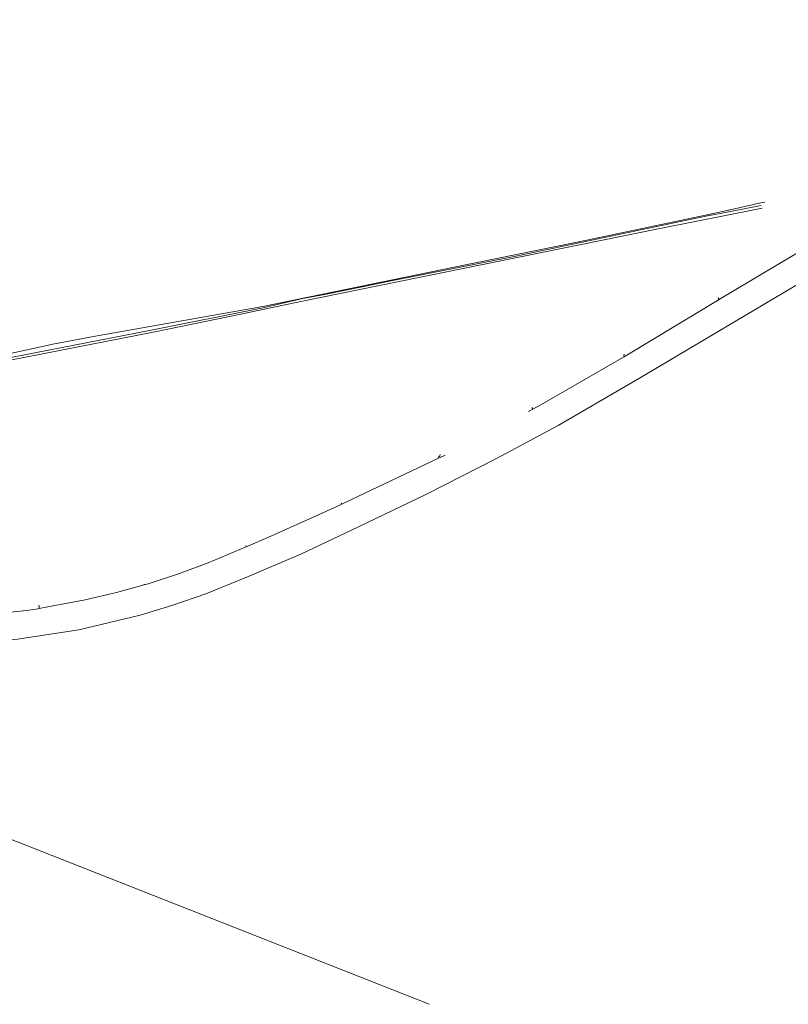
# Model space of a CAD drawing. Header units: metres. Extents: x 124576 to 133557, y 395865 to 402386.
# Tile 386 of 447: x 131994 to 132351, y 400437 to 400895. Entities that reach past the tile are written whole.
import ezdxf

# ---------------------------------------------------------------- set-up
doc = ezdxf.new("R2010")
doc.units = ezdxf.units.M
doc.header["$MEASUREMENT"] = 0
for name, color, linetype, lineweight, true_color in [('LG_Datatransport_Ziggo_BV', 3, 'Continuous', 13, 0x00ff00), ('LG_Laag_Spanning_Enexis_Netbeheer_BV', 7, 'Continuous', 13, 0x960000), ('LG_Midden_Spanning_Enexis_Netbeheer_BV', 7, 'Continuous', 13, 0xd20000), ('LG_Riool_Onder_Druk_Gemeente_Tilburg_Ruimtelijke_Uitvoering', 7, 'Continuous', 13, 0x800080)]:
    doc.layers.add(name, color=color, linetype=linetype, lineweight=lineweight, true_color=true_color)

msp = doc.modelspace()

# ---------------------------------------------------------------- linework, layer by layer
at = {"layer": 'LG_Datatransport_Ziggo_BV', "flags": 128}
for points in [[(131943.05, 400604.48), (131958.94, 400604.25), (131974.41, 400604.74), (131992.64, 400606.4), (132021.16, 400610.75), (132049.68, 400617.65), (132064.94, 400622.28), (132080.27, 400627.46), (132099.61, 400635.4), (132124.81, 400646.1), (132151.33, 400658.67), (132182.82, 400673.86), (132215.48, 400690.37), (132244.07, 400705.83), (132281.98, 400727.79), (132353.64, 400770.2), (132435.47, 400817.6)], [(131992.64, 400606.4), (132021.16, 400610.75), (132049.68, 400617.65), (132064.94, 400622.28), (132080.27, 400627.46), (132099.61, 400635.4), (132124.81, 400646.1), (132151.33, 400658.67), (132182.82, 400673.86), (132215.48, 400690.37), (132244.07, 400705.83), (132281.98, 400727.79), (132353.64, 400770.2)]]:
    msp.add_lwpolyline(points, dxfattribs=at)
at = {"layer": 'LG_Laag_Spanning_Enexis_Netbeheer_BV'}
for p, q in [((132319.06, 400764.39), (132318.57, 400765.21)), ((132232.35, 400713.4), (132231.93, 400714.19)), ((132143.34, 400669.48), (132143.22, 400669.73)), ((132143.46, 400669.23), (132143.34, 400669.48)), ((132098.97, 400649.42), (132098.78, 400649.94)), ((132051.54, 400631.7), (132051.53, 400631.97)), ((132002.66, 400620.66), (132002.66, 400621.18))]:
    msp.add_line(p, q, dxfattribs=at)
at = {"layer": 'LG_Laag_Spanning_Enexis_Netbeheer_BV', "flags": 128}
for points in [[(132548.32, 400894.5), (132536.43, 400888.89), (132535.31, 400888.27), (132492.85, 400864.71), (132491.69, 400864.06), (132449.09, 400840.28), (132448.59, 400840), (132405.62, 400815.53), (132405.03, 400815.19), (132362.43, 400790.31), (132361.95, 400790.03), (132339.72, 400776.74)], [(132548.32, 400894.5), (132536.43, 400888.89), (132535.31, 400888.27), (132492.85, 400864.71), (132491.69, 400864.06), (132449.09, 400840.28), (132448.59, 400840), (132405.62, 400815.53), (132405.03, 400815.19), (132362.43, 400790.31), (132361.95, 400790.03), (132339.72, 400776.74)], [(132339.72, 400776.74), (132319.49, 400764.66), (132319.06, 400764.39), (132299.5, 400752.61), (132276.08, 400738.5), (132274.89, 400737.79), (132273.44, 400736.91), (132236.14, 400715.4), (132232.35, 400713.4), (132230.33, 400712.33)], [(132339.72, 400776.74), (132319.49, 400764.66), (132319.06, 400764.39), (132299.5, 400752.61), (132276.08, 400738.5), (132274.89, 400737.79), (132273.44, 400736.91), (132236.14, 400715.4), (132232.35, 400713.4), (132230.33, 400712.33)], [(132274.89, 400737.79), (132274.66, 400738.22), (132274.84, 400738.94), (132274.89, 400738.97)], [(132142.85, 400668.95), (132143.46, 400669.23), (132144.19, 400669.57), (132144.72, 400669.82), (132188.52, 400690.55), (132189.27, 400690.9), (132191.59, 400692)], [(132142.85, 400668.95), (132143.46, 400669.23), (132144.19, 400669.57), (132144.72, 400669.82), (132188.52, 400690.55), (132189.27, 400690.9), (132191.59, 400692)], [(132188.52, 400690.55), (132188.48, 400690.62), (132188.46, 400690.9), (132188.6, 400691.17), (132189.04, 400691.73)], [(132189.04, 400691.73), (132189.19, 400692.25), (132189.19, 400692.3)], [(131956.53, 400617.39), (131957.95, 400617.4), (131967.94, 400617.71), (131977.88, 400618.22), (131988.11, 400618.75), (131998.04, 400619.85), (132002.11, 400620.55), (132002.19, 400620.56), (132002.66, 400620.66), (132009.18, 400621.96), (132024.05, 400624.73), (132038.71, 400628.12), (132051.54, 400631.7), (132053.38, 400632.21), (132067.49, 400636.8), (132081.28, 400641.94), (132098.97, 400649.42), (132109.05, 400653.69), (132131.2, 400663.6), (132136.4, 400665.97), (132142.85, 400668.95)], [(131956.53, 400617.39), (131957.95, 400617.4), (131967.94, 400617.71), (131977.88, 400618.22), (131988.11, 400618.75), (131998.04, 400619.85), (132002.11, 400620.55), (132002.19, 400620.56), (132002.66, 400620.66), (132009.18, 400621.96), (132024.05, 400624.73), (132038.71, 400628.12), (132051.54, 400631.7), (132053.38, 400632.21), (132067.49, 400636.8), (132081.28, 400641.94), (132098.97, 400649.42), (132109.05, 400653.69), (132131.2, 400663.6), (132136.4, 400665.97), (132142.85, 400668.95)], [(132002.66, 400621.18), (132002.66, 400621.5), (132002.65, 400622.3)]]:
    msp.add_lwpolyline(points, dxfattribs=at)
at = {"layer": 'LG_Midden_Spanning_Enexis_Netbeheer_BV'}
for p, q in [((132325.03, 400805.47), (132338.54, 400808.11)), ((132325.03, 400805.47), (132338.54, 400808.11)), ((132325.03, 400805.47), (132338.54, 400808.11)), ((132291.46, 400797.37), (132124.39, 400763.38)), ((132291.46, 400797.37), (132124.39, 400763.38)), ((132291.46, 400797.37), (132124.39, 400763.38)), ((132291.46, 400797.37), (132124.39, 400763.38)), ((132096.48, 400757.58), (132124.39, 400763.38)), ((132096.48, 400757.58), (132124.39, 400763.38)), ((132096.48, 400757.58), (132124.39, 400763.38)), ((132096.48, 400757.58), (132124.39, 400763.38))]:
    msp.add_line(p, q, dxfattribs=at)
at = {"layer": 'LG_Midden_Spanning_Enexis_Netbeheer_BV', "flags": 128}
for points in [[(131986.44, 400738.67), (132009.89, 400743.76), (132027.97, 400747.12), (132106.79, 400761.11), (132194.95, 400779.21), (132253.72, 400791.25), (132312.68, 400803.66), (132322.67, 400805.83), (132338.43, 400809.26), (132340.24, 400809.62)], [(131986.44, 400738.67), (132009.89, 400743.76), (132027.97, 400747.12), (132106.79, 400761.11), (132194.95, 400779.21), (132253.72, 400791.25), (132312.68, 400803.66), (132322.67, 400805.83), (132338.43, 400809.26), (132340.24, 400809.62)], [(131986.44, 400738.67), (132009.89, 400743.76), (132027.97, 400747.12), (132106.79, 400761.11), (132194.95, 400779.21), (132253.72, 400791.25), (132312.68, 400803.66), (132322.67, 400805.83), (132338.43, 400809.26), (132340.24, 400809.62)], [(131986.44, 400738.67), (132009.89, 400743.76), (132027.97, 400747.12), (132106.79, 400761.11), (132194.95, 400779.21), (132253.72, 400791.25), (132312.68, 400803.66), (132322.67, 400805.83), (132338.43, 400809.26), (132340.24, 400809.62)], [(131986.44, 400738.67), (132009.89, 400743.76), (132027.97, 400747.12), (132106.79, 400761.11), (132194.95, 400779.21), (132253.72, 400791.25), (132312.68, 400803.66), (132322.67, 400805.83), (132338.43, 400809.26), (132340.24, 400809.62)], [(131986.44, 400738.67), (132009.89, 400743.76), (132027.97, 400747.12), (132106.79, 400761.11), (132194.95, 400779.21), (132253.72, 400791.25), (132312.68, 400803.66), (132322.67, 400805.83), (132338.43, 400809.26), (132340.24, 400809.62)], [(131986.44, 400738.67), (132009.89, 400743.76), (132027.97, 400747.12), (132106.79, 400761.11), (132194.95, 400779.21), (132253.72, 400791.25), (132312.68, 400803.66), (132322.67, 400805.83), (132338.43, 400809.26), (132340.24, 400809.62)], [(131986.44, 400738.67), (132009.89, 400743.76), (132027.97, 400747.12), (132106.79, 400761.11), (132194.95, 400779.21), (132253.72, 400791.25), (132312.68, 400803.66), (132322.67, 400805.83), (132338.43, 400809.26), (132340.24, 400809.62)], [(131986.44, 400738.67), (132009.89, 400743.76), (132027.97, 400747.12), (132106.79, 400761.11), (132194.95, 400779.21), (132253.72, 400791.25), (132312.68, 400803.66), (132322.67, 400805.83), (132338.43, 400809.26), (132340.24, 400809.62)], [(131986.44, 400738.67), (132009.89, 400743.76), (132027.97, 400747.12), (132106.79, 400761.11), (132194.95, 400779.21), (132253.72, 400791.25), (132312.68, 400803.66), (132322.67, 400805.83), (132338.43, 400809.26), (132340.24, 400809.62)], [(131986.44, 400738.67), (132009.89, 400743.76), (132027.97, 400747.12), (132106.79, 400761.11), (132194.95, 400779.21), (132253.72, 400791.25), (132312.68, 400803.66), (132322.67, 400805.83), (132338.43, 400809.26), (132340.24, 400809.62)], [(131986.44, 400738.67), (132009.89, 400743.76), (132027.97, 400747.12), (132106.79, 400761.11), (132194.95, 400779.21), (132253.72, 400791.25), (132312.68, 400803.66), (132322.67, 400805.83), (132338.43, 400809.26), (132340.24, 400809.62)], [(132322.67, 400805.83), (132338.43, 400809.26), (132340.24, 400809.62)], [(131986.44, 400738.67), (132009.89, 400743.76), (132027.97, 400747.12), (132106.79, 400761.11), (132194.95, 400779.21), (132253.72, 400791.25), (132312.68, 400803.66), (132322.67, 400805.83)], [(132154.46, 400770.55), (132165.61, 400772.83), (132224.48, 400784.52), (132312.79, 400803.07), (132322.72, 400805.01), (132325.03, 400805.47)], [(132154.46, 400770.55), (132165.61, 400772.83), (132224.48, 400784.52), (132312.79, 400803.07), (132322.72, 400805.01), (132325.03, 400805.47)], [(132154.46, 400770.55), (132165.61, 400772.83), (132224.48, 400784.52), (132312.79, 400803.07), (132322.72, 400805.01), (132325.03, 400805.47)], [(132339.05, 400806.81), (132322.71, 400803.57), (132291.46, 400797.37)], [(132339.05, 400806.81), (132322.71, 400803.57), (132291.46, 400797.37)], [(132339.05, 400806.81), (132322.71, 400803.57), (132291.46, 400797.37)], [(132339.05, 400806.81), (132322.71, 400803.57), (132291.46, 400797.37)], [(131983.87, 400736.31), (132053.98, 400750), (132106.91, 400760.52), (132124.65, 400764.66), (132136.23, 400766.83), (132154.46, 400770.55)], [(131983.87, 400736.31), (132053.98, 400750), (132106.91, 400760.52), (132124.65, 400764.66), (132136.23, 400766.83), (132154.46, 400770.55)], [(131983.87, 400736.31), (132053.98, 400750), (132106.91, 400760.52), (132124.65, 400764.66), (132136.23, 400766.83), (132154.46, 400770.55)], [(132010.59, 400740.35), (132056.54, 400749.28), (132096.48, 400757.58)], [(132010.59, 400740.35), (132056.54, 400749.28), (132096.48, 400757.58)], [(132010.59, 400740.35), (132056.54, 400749.28), (132096.48, 400757.58)], [(132010.59, 400740.35), (132056.54, 400749.28), (132096.48, 400757.58)], [(131901.45, 400718.28), (131974.89, 400733.41), (132010.59, 400740.35)], [(131901.45, 400718.28), (131974.89, 400733.41), (132010.59, 400740.35)], [(131901.45, 400718.28), (131974.89, 400733.41), (132010.59, 400740.35)], [(131901.45, 400718.28), (131974.89, 400733.41), (132010.59, 400740.35)]]:
    msp.add_lwpolyline(points, dxfattribs=at)
at = {"layer": 'LG_Riool_Onder_Druk_Gemeente_Tilburg_Ruimtelijke_Uitvoering', "flags": 128}
msp.add_lwpolyline([(132184.15, 400436.61), (131992.23, 400512.27), (131798.87, 400588.55), (131685.14, 400633.33), (131655.7, 400644.88), (131643.14, 400649.24), (131619.78, 400656.08)], dxfattribs=at)

doc.saveas('drawing.dxf')
